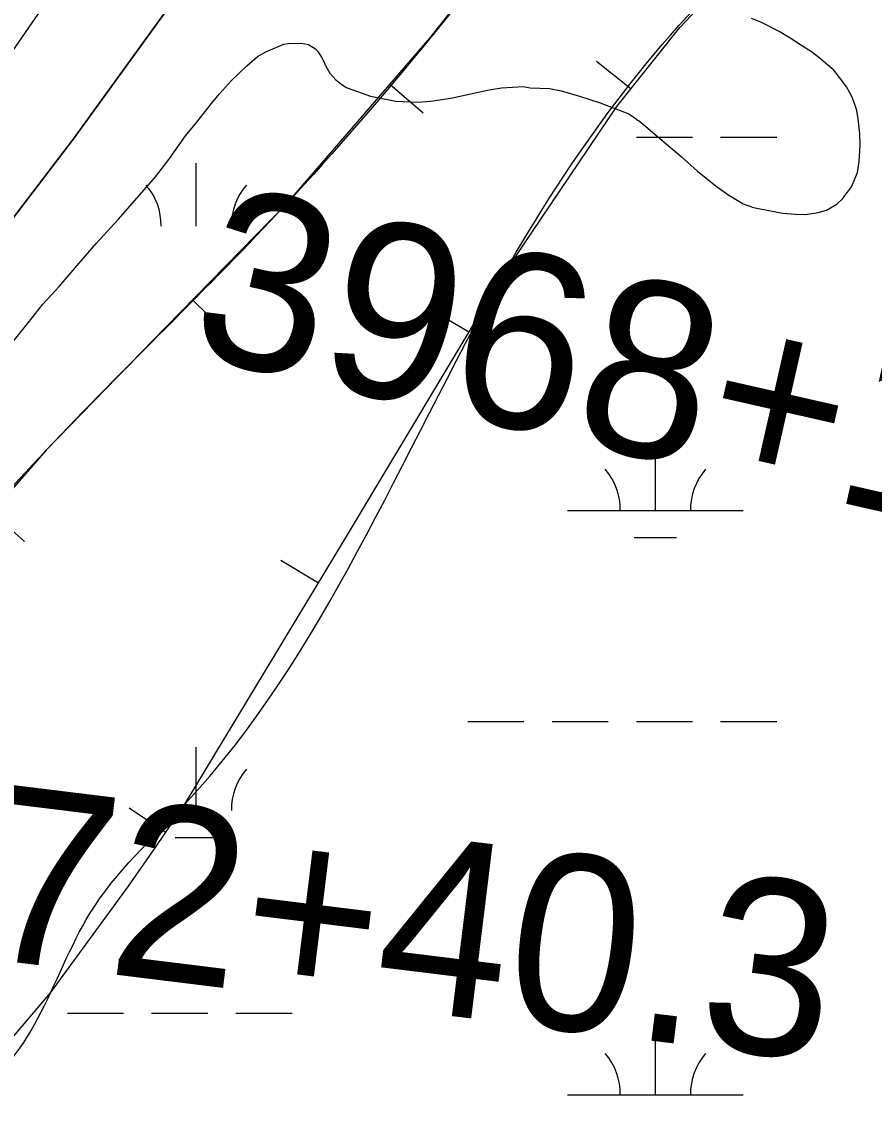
# Model space of a CAD drawing. Extents: x 3297735 to 3335592, y 670436 to 695807.
# Drawn here: x 3317689 to 3318174, y 693223 to 693844 of the extents above; entities that cross this region are included whole.
import ezdxf

# ---------------------------------------------------------------- set-up
doc = ezdxf.new("R2010")
doc.units = 0
for name, color, linetype in [('V-BORW-LINE', 7, 'Continuous'), ('V-LEVE-TOET', 7, 'Continuous'), ('V-RIVR-EDGE', 7, 'Continuous'), ('V-ROAD-CNTR', 7, 'Continuous'), ('V-SITE-VEGE', 7, 'Continuous'), ('V-SURV-IDEN', 7, 'Continuous'), ('V-SURV-LINE', 7, 'Continuous'), ('V-WETL-SWMP', 7, 'Continuous')]:
    doc.layers.add(name, color=color, linetype=linetype)

msp = doc.modelspace()

# ---------------------------------------------------------------- linework, layer by layer
at = {"layer": 'V-BORW-LINE'}
for p, q in [((3318035.55, 693805.96), (3318015.98, 693821.53)), ((3317898.27, 693808.68), (3317917.2, 693792.34)), ((3317785.9, 693685.79), (3317803.77, 693668.31)), ((3317943.25, 693667.38), (3317921.79, 693680.21)), ((3317671.5, 693564.74), (3317690.3, 693548.27)), ((3317857.63, 693524.47), (3317836.24, 693537.41)), ((3317770.58, 693382.44), (3317749.85, 693396.42))]:
    msp.add_line(p, q, dxfattribs=at)
for points in [[(3317998.92, 693933.13), (3317920.85, 693834.82), (3317838.88, 693739.91), (3317770.57, 693670.13), (3317702.54, 693600.16), (3317643.08, 693532.31)], [(3317656.1, 693233.66), (3317705, 693291.16), (3317749.49, 693351.88), (3317765.65, 693375.14), (3317781.47, 693398.59), (3317872.53, 693549.1), (3317962.91, 693700.28), (3318027.48, 693795.83), (3318063.33, 693840.87), (3318102.96, 693882.75)]]:
    msp.add_lwpolyline(points, dxfattribs=at)
msp.add_spline([(3318055.47, 694015.93), (3318050.43, 694006.84), (3317998.92, 693933.13), (3317838.88, 693739.91), (3317702.54, 693600.16), (3317584.71, 693463.46), (3317559.48, 693431.8), (3317515.02, 693359.14), (3317515.98, 693316.03), (3317545.36, 693284.38), (3317579.47, 693262.41), (3317611.5, 693234.16), (3317656.1, 693233.66), (3317727.51, 693336.4), (3317781.47, 693398.59), (3317962.91, 693700.28), (3318102.96, 693882.75), (3318172.16, 693942.47), (3318233.54, 693991.81), (3318296.93, 694016.18)], degree=3, dxfattribs=at)
at = {"layer": 'V-LEVE-TOET'}
msp.add_lwpolyline([(3317783.11, 693867.33), (3317718.18, 693777.56), (3317643.18, 693679.35)], dxfattribs=at)
at = {"layer": 'V-RIVR-EDGE'}
msp.add_spline([(3319555.14, 694014.55), (3319548.52, 694002.76), (3319539.36, 693985.79), (3319509.78, 693923.27), (3319496.46, 693903), (3319479.41, 693878.17), (3319464.01, 693854.58), (3319445.27, 693818.98), (3319424.44, 693775.51), (3319406.53, 693740.74), (3319395.69, 693713), (3319386.52, 693693.13), (3319372.79, 693671.61), (3319340.34, 693621.53), (3319316.61, 693580.14), (3319295.79, 693542.89), (3319282.06, 693520.96), (3319271.65, 693502.33), (3319267.89, 693489.49), (3319259.98, 693475.83), (3319250.42, 693465.08), (3319246.25, 693454.32), (3319237.93, 693442.32), (3319231.68, 693428.65), (3319225.43, 693414.99), (3319219.61, 693410.03), (3319205.47, 693391.42), (3319185.09, 693363.28), (3319164.7, 693327.69), (3319143.08, 693301.21), (3319109.39, 693253.21), (3319083.6, 693218.46), (3319061.14, 693187.85), (3319039.52, 693157.64), (3319018.29, 693123.29), (3318994.59, 693091.02), (3318949.68, 693031.86), (3318931.37, 693004.55), (3318913.08, 692981.38), (3318902.25, 692962.76), (3318892.68, 692944.55), (3318876.03, 692916.4), (3318861.86, 692887.84), (3318841.46, 692848.51), (3318822.29, 692807.53), (3318806.46, 692774.41), (3318803.1, 692758.66), (3318804.31, 692744.98), (3318808.02, 692734.61), (3318808.84, 692730.46), (3318817.11, 692725.47), (3318826.63, 692719.23), (3318832.83, 692713), (3318835.72, 692705.53), (3318835.27, 692692.27), (3318829.85, 692681.5), (3318819.88, 692669.09), (3318809.47, 692651.3), (3318783.24, 692602.87), (3318768.67, 692580.52), (3318760.79, 692575.98), (3318753.73, 692573.1), (3318747.11, 692573.94), (3318739.24, 692579.76), (3318735.53, 692585.58), (3318730.56, 692588.49), (3318721.44, 692588.1), (3318700.27, 692573.64), (3318679.48, 692549.66), (3318660.76, 692522.35), (3318646.6, 692493.37), (3318637.03, 692477.64), (3318624.96, 692456.95), (3318607.08, 692434.19), (3318599.98, 692413.49), (3318583.3, 692372.49), (3318565.82, 692342.28), (3318547.09, 692313.73), (3318534.2, 692295.52), (3318512.56, 692258.69), (3318488.02, 692224.76), (3318446.4, 692155.23), (3318418.11, 692112.61), (3318397.31, 692084.47), (3318386.91, 692066.68), (3318376.5, 692048.05), (3318354.44, 692011.22), (3318333.22, 691976.45), (3318316.13, 691940.02), (3318301.57, 691917.67), (3318275.38, 691884.99), (3318265.81, 691873), (3318250.82, 691844.85), (3318236.64, 691808.41), (3318222.07, 691781.09), (3318194.96, 691714.01), (3318179.96, 691684.2), (3318162.07, 691654.82), (3318140.84, 691619.64), (3318130.44, 691603.92), (3318120.89, 691595.24), (3318105.09, 691577.87), (3318090.12, 691558.42), (3318067.68, 691532.37), (3318043.56, 691501.75), (3318020.26, 691465.75), (3317998.21, 691433.06), (3317973.66, 691392.92), (3317962.42, 691371.81), (3317929.95, 691315.1), (3317907.9, 691282.41), (3317889.2, 691263.39), (3317870.48, 691238.16), (3317844.7, 691202.99), (3317833.05, 691186.02), (3317808.09, 691148.78), (3317780.64, 691109.47), (3317756.1, 691076.38), (3317731.98, 691045.35), (3317684.57, 690978.73), (3317668.76, 690954.73), (3317646.3, 690922.04), (3317635.48, 690907.15), (3317629.25, 690900.53), (3317620.1, 690889.36), (3317608.46, 690874.47), (3317601.4, 690867.03), (3317592.67, 690860.42), (3317585.59, 690845.93), (3317576.86, 690836), (3317565.64, 690821.11), (3317549.42, 690801.25), (3317522.4, 690767.75), (3317502.45, 690745), (3317489.97, 690727.62), (3317482.47, 690713.55), (3317479.54, 690701.12), (3317475.78, 690689.94), (3317474.94, 690683.31), (3317467.87, 690674.21), (3317451.65, 690653.94), (3317427.54, 690622.91), (3317406.33, 690593.95), (3317381.8, 690564.58), (3317328.18, 690504.62), (3317308.23, 690483.11), (3317290.78, 690466.16), (3317272.5, 690446.31), (3317248.81, 690422.74), (3317230.94, 690402.48), (3317202.23, 690356.54), (3317170.21, 690314.34), (3317129.47, 690266.36), (3317099.12, 690227.48), (3317085.82, 690212.59), (3317074.19, 690204.33), (3317063.38, 690189.85), (3317045.08, 690163.78), (3317020.95, 690128.61), (3316996.82, 690093.85), (3316970.63, 690059.1), (3316926.98, 690008.23), (3316891.65, 689970.6), (3316861.71, 689930.05), (3316828.03, 689887.86), (3316809.31, 689860.13), (3316797.25, 689841.93), (3316783.53, 689825.38), (3316737.37, 689762.08), (3316714.9, 689728.98), (3316681.64, 689687.61), (3316661.69, 689665.69), (3316647.97, 689646.66), (3316619.68, 689606.11), (3316602.63, 689581.28), (3316583.49, 689551.9), (3316563.93, 689519.62), (3316547.71, 689499.35), (3316541.89, 689491.9), (3316538.57, 689488.6), (3316532.31, 689474.1), (3316523.16, 689461.28), (3316509.03, 689445.15), (3316500.29, 689431.49), (3316493.22, 689419.9), (3316485.73, 689407.9), (3316486.11, 689397.12), (3316486.48, 689375.57), (3316487.29, 689371.01), (3316491.44, 689370.17), (3316493.5, 689366.43), (3316494.29, 689352.75), (3316496.75, 689341.56), (3316502.54, 689336.57), (3316504.2, 689334.08), (3316504.18, 689328.69), (3316501.27, 689325.8), (3316488.83, 689321.27), (3316487.17, 689319.61), (3316487.16, 689316.71), (3316492.96, 689316.7), (3316502.08, 689318.33), (3316508.3, 689318.32), (3316513.27, 689314.99), (3316516.58, 689314.98), (3316524.87, 689314.55), (3316535.62, 689303.33), (3316544.71, 689293.36), (3316545.54, 689290.04), (3316543.46, 689287.97), (3316525.66, 689296.72), (3316509.92, 689304.22), (3316502.06, 689307.14), (3316490.45, 689308.41), (3316482.58, 689308.02), (3316478.02, 689308.03), (3316473.47, 689311.77), (3316449.46, 689323.85), (3316424.59, 689324.74), (3316401.79, 689323.14), (3316381.47, 689318.22), (3316366.54, 689316.18), (3316352.85, 689311.24), (3316334.16, 689295.54), (3316302.2, 689277.79), (3316275.21, 689257.14), (3316266.49, 689249.28), (3316249.02, 689224.04), (3316230.28, 689191.76), (3316217.78, 689162.78), (3316200.69, 689125.93), (3316182.37, 689092.82), (3316162.8, 689054.73), (3316141.17, 689024.94), (3316114.57, 688996.41), (3316081.77, 688971.62), (3316036.89, 688926.14), (3316007.39, 688897.61), (3315987.04, 688880.67), (3315970.01, 688865.79), (3315959.63, 688858.77), (3315957.13, 688852.14), (3315955.46, 688848.42), (3315953.91, 688835.53)], degree=3, dxfattribs=at)
at = {"layer": 'V-ROAD-CNTR'}
msp.add_spline([(3317345.93, 693695.67), (3317351.92, 693677.19), (3317350.07, 693617.89), (3317364.87, 693563.74), (3317367.12, 693500.15), (3317376.73, 693420.68), (3317363.97, 693327.55), (3317307.74, 693209.89), (3317253.75, 693108.38), (3317259.83, 693062.19), (3317313.55, 693009.1), (3317363.21, 692950.58), (3317410.27, 692891.94), (3317463.86, 692807.18), (3317510.91, 692730.22), (3317559.4, 692650.9), (3317597.22, 692591.93), (3317667.78, 692550.9), (3317749.68, 692501.46), (3317861.7, 692442.37), (3317956.96, 692417.92), (3318041.51, 692387.81), (3318108.07, 692375.05), (3318144.86, 692383.96), (3318179.95, 692467.13), (3318229.12, 692586.66), (3318265.13, 692673.64), (3318246.28, 692722.35), (3318188.59, 692749.1), (3318099.04, 692803.32), (3318027.35, 692829.77), (3317920.25, 692890.98), (3317840.99, 692970.39), (3317768.02, 693088.79), (3317666.23, 693160.62), (3317572.61, 693221.51), (3317492.85, 693272.27), (3317424.7, 693299.7), (3317395.66, 693310.01), (3317356.09, 693314.98)], degree=3, dxfattribs=at)
at = {"layer": 'V-SITE-VEGE'}
for p, q in [((3318109.48, 693843.94), (3318104.28, 693846.03)), ((3318119.93, 693838.66), (3318109.48, 693843.94)), ((3318126.28, 693834.76), (3318119.93, 693838.66)), ((3317827.64, 693827.02), (3317837.86, 693831.31)), ((3317837.86, 693831.31), (3317840.42, 693831.74)), ((3317840.42, 693831.74), (3317847.79, 693831.91)), ((3317847.79, 693831.91), (3317851.86, 693831.27)), ((3317851.86, 693831.27), (3317855.97, 693828.78)), ((3318131.15, 693831.55), (3318126.28, 693834.76)), ((3318139, 693826.58), (3318131.15, 693831.55)), ((3317816.77, 693819.02), (3317822.91, 693824.33)), ((3317822.91, 693824.33), (3317827.64, 693827.02)), ((3317855.97, 693828.78), (3317857.49, 693826.98)), ((3317857.49, 693826.98), (3317859.4, 693824.08)), ((3317859.4, 693824.08), (3317860.56, 693821.89)), ((3318143.88, 693822.64), (3318139, 693826.58)), ((3317808.12, 693810.71), (3317816.77, 693819.02)), ((3317860.56, 693821.89), (3317861.34, 693819.7)), ((3317861.34, 693819.7), (3317862.5, 693817.52)), ((3317862.5, 693817.52), (3317864.03, 693814.97)), ((3318151.03, 693816.54), (3318143.88, 693822.64)), ((3317864.03, 693814.97), (3317867.44, 693811)), ((3318155.58, 693810.76), (3318151.03, 693816.54)), ((3317801.3, 693803.18), (3317808.12, 693810.71)), ((3317867.44, 693811), (3317869.32, 693809.57)), ((3317869.32, 693809.57), (3317873.44, 693806.72)), ((3317873.44, 693806.72), (3317877.16, 693805.33)), ((3317877.16, 693805.33), (3317887.18, 693801.88)), ((3317932.9, 693800.74), (3317953.79, 693805.29)), ((3317953.79, 693805.29), (3317961.87, 693806.58)), ((3317961.87, 693806.58), (3317974.38, 693807.24)), ((3317974.38, 693807.24), (3317978.08, 693806.59)), ((3317978.08, 693806.59), (3317989.15, 693806.12)), ((3317989.15, 693806.12), (3317995.81, 693804.8)), ((3318158.25, 693807.13), (3318155.58, 693810.76)), ((3318161.32, 693801.68), (3318158.25, 693807.13)), ((3317796.64, 693797.55), (3317801.3, 693803.18)), ((3317887.18, 693801.88), (3317901.62, 693798.91)), ((3317901.62, 693798.91), (3317914.16, 693798.46)), ((3317914.16, 693798.46), (3317921.52, 693799)), ((3317921.52, 693799), (3317932.9, 693800.74)), ((3317995.81, 693804.8), (3318006.2, 693801.72)), ((3318006.2, 693801.72), (3318018.08, 693797.95)), ((3318162.89, 693797.66), (3318161.32, 693801.68)), ((3317788.42, 693787.04), (3317796.64, 693797.55)), ((3318018.08, 693797.95), (3318034.44, 693791.7)), ((3318164.09, 693793.64), (3318162.89, 693797.66)), ((3318164.94, 693788.87), (3318164.09, 693793.64)), ((3317781.97, 693779.15), (3317788.42, 693787.04)), ((3318034.44, 693791.7), (3318041.18, 693787.07)), ((3318041.18, 693787.07), (3318050.58, 693778.82)), ((3318165.87, 693780.42), (3318164.94, 693788.87)), ((3318166.02, 693774.15), (3318165.87, 693780.42)), ((3317772.34, 693765.66), (3317781.97, 693779.15)), ((3318050.58, 693778.82), (3318064.12, 693767.34)), ((3318165.51, 693764.56), (3318166.02, 693774.15)), ((3317764.83, 693755.9), (3317772.34, 693765.66)), ((3318064.12, 693767.34), (3318073.52, 693759.09)), ((3318164.55, 693758.28), (3318165.51, 693764.56)), ((3317743.65, 693731.83), (3317764.83, 693755.9)), ((3318073.52, 693759.09), (3318084.04, 693750.49)), ((3318161.06, 693750.09), (3318164.55, 693758.28)), ((3318084.04, 693750.49), (3318090.78, 693745.86)), ((3318156.06, 693743.34), (3318161.06, 693750.09)), ((3318090.78, 693745.86), (3318099.38, 693740.54)), ((3318152.81, 693740.32), (3318156.06, 693743.34)), ((3318099.38, 693740.54), (3318105.33, 693738.46)), ((3318105.33, 693738.46), (3318114.95, 693736.48)), ((3318142.24, 693735.64), (3318147, 693736.86)), ((3318147, 693736.86), (3318152.81, 693740.32)), ((3317731.08, 693717.9), (3317743.65, 693731.83)), ((3318114.95, 693736.48), (3318121.98, 693735.17)), ((3318121.98, 693735.17), (3318129, 693734.6)), ((3318129, 693734.6), (3318134.9, 693734.37)), ((3318134.9, 693734.37), (3318142.24, 693735.64)), ((3317722.47, 693708.11), (3317731.08, 693717.9)), ((3317709.92, 693693.45), (3317722.47, 693708.11)), ((3317700.58, 693683.28), (3317709.92, 693693.45)), ((3317692.35, 693672.77), (3317700.58, 693683.28)), ((3317679.1, 693656.25), (3317692.35, 693672.77))]:
    msp.add_line(p, q, dxfattribs=at)
at = {"layer": 'V-SURV-LINE'}
msp.add_lwpolyline([(3317811.09, 694012.78), (3317666.35, 693803.07)], dxfattribs=at)
at = {"layer": 'V-WETL-SWMP'}
for p, q in [((3317718.18, 693777.56), (3317783.11, 693867.32)), ((3317643.18, 693679.35), (3317718.18, 693777.56)), ((3318038.62, 693778.45), (3318070.62, 693778.45)), ((3318086.62, 693778.45), (3318118.62, 693778.45)), ((3317788.03, 693727.71), (3317788.03, 693763.71)), ((3318049.46, 693565.84), (3318049.46, 693601.84)), ((3317999.46, 693565.84), (3318099.46, 693565.84)), ((3318037.46, 693550.41), (3318061.46, 693550.41)), ((3317942.62, 693445.77), (3317974.62, 693445.77)), ((3317990.62, 693445.77), (3318022.62, 693445.77)), ((3318038.62, 693445.77), (3318070.62, 693445.77)), ((3318086.62, 693445.77), (3318118.62, 693445.77)), ((3317788.03, 693395.03), (3317788.03, 693431.03)), ((3317776.03, 693379.6), (3317800.03, 693379.6)), ((3317714.62, 693279.6), (3317746.62, 693279.6)), ((3317762.62, 693279.6), (3317794.62, 693279.6)), ((3317810.62, 693279.6), (3317842.62, 693279.6)), ((3318049.46, 693233.17), (3318049.46, 693269.17)), ((3317999.46, 693233.17), (3318099.46, 693233.17))]:
    msp.add_line(p, q, dxfattribs=at)
for centre, start, end in [((3317732.79, 693728.18), 359.22818, 40.77183), ((3317843.27, 693728.18), 139.22818, 180.77184), ((3317994.22, 693566.32), 359.22818, 40.77183), ((3318104.7, 693566.32), 139.22818, 180.77184), ((3317843.27, 693395.51), 139.22818, 180.77184), ((3317994.22, 693233.64), 359.22818, 40.77183), ((3318104.7, 693233.64), 139.22818, 180.77184)]:
    msp.add_arc(centre, 35.25, start, end, dxfattribs=at)

# ---------------------------------------------------------------- texts
at = {"layer": 'V-SURV-IDEN'}
for s, rotation, p in [('3968+10.0', 347.22699, (3317781.91, 693654.98)), ('3972+40.3', 352.9745, (3317514.72, 693329.6))]:
    msp.add_text(s, height=100, rotation=rotation, dxfattribs=at).set_placement(p)

doc.saveas('drawing.dxf')
